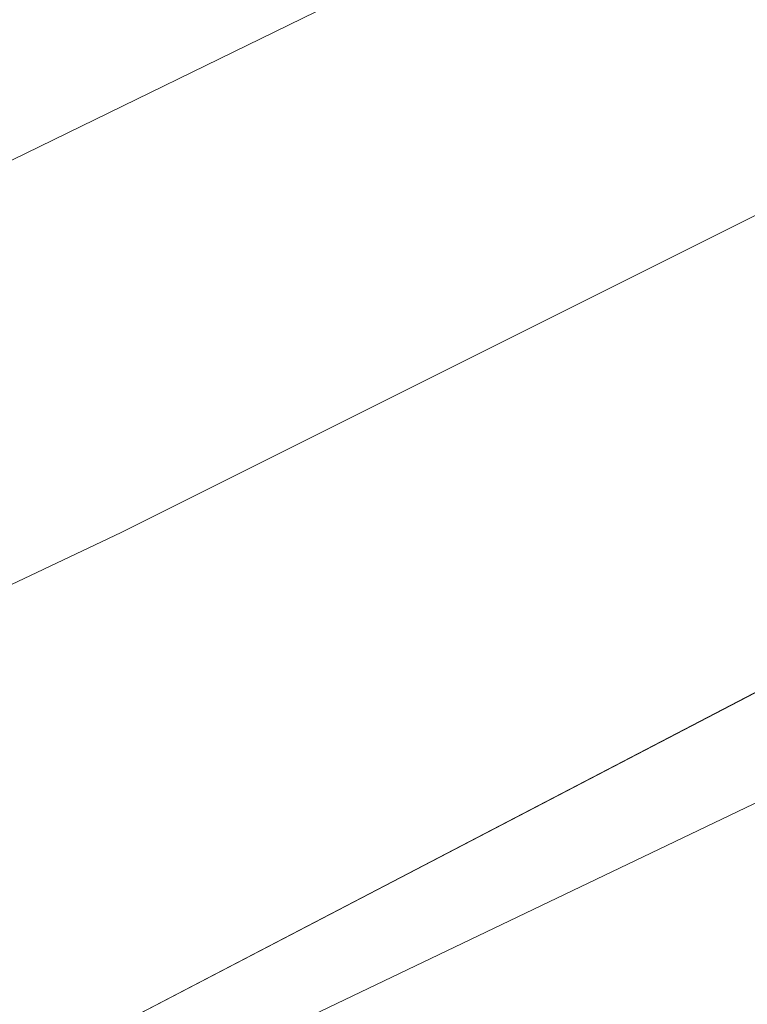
# Model space of a CAD drawing. Header units: metres. Extents: x 163628 to 167676, y 402708 to 405373.
# Tile 438 of 656: x 166382.43 to 166385.55, y 404358.56 to 404362.78. Entities that reach past the tile are written whole.
import ezdxf

# ---------------------------------------------------------------- set-up
doc = ezdxf.new("R2010")
doc.units = ezdxf.units.M
for name, color, linetype, lineweight in [('X-CA190022.004-UO-BGT_Ondergrond$0$GE_479_BTDGroenvoorziening_grasenkruida_GEM', 253, 'Continuous', 9), ('X-CA190022.004-UO-BGT_Ondergrond$0$GE_504_WTDWaterloop_sloot_Vlak_GEM', 253, 'Continuous', 9), ('X-CA190022.004-UO-BGT_Ondergrond$0$GE_541_OWTOever_slootkant_Vlak_GEM', 253, 'Continuous', 9), ('X-CA190022.004-UO-KAD_Percelen$0$B-WE-KG-GRENS_PERCEEL-GV', 150, 'Continuous', 9)]:
    doc.layers.add(name, color=color, linetype=linetype, lineweight=lineweight)

msp = doc.modelspace()

# ---------------------------------------------------------------- linework, layer by layer
at = {"layer": 'X-CA190022.004-UO-BGT_Ondergrond$0$GE_479_BTDGroenvoorziening_grasenkruida_GEM', "flags": 128}
msp.add_lwpolyline([(166336.177, 404338.347), (166362.282, 404350.81), (166382.869, 404360.584), (166402.268, 404370.292), (166431.523, 404384.588), (166454.942, 404395.665), (166474.552, 404405.1), (166493.316, 404414.196), (166508.664, 404421.261), (166516.137, 404424.067), (166517.818, 404424.526), (166518.436, 404424.629), (166518.914, 404424.318), (166519.302, 404423.699), (166519.584, 404423.052), (166519.805, 404422.274), (166519.854, 404421.567), (166519.784, 404420.961), (166519.601, 404420.495), (166518.805, 404419.445), (166245.53, 404287.59)], dxfattribs=at)
at = {"layer": 'X-CA190022.004-UO-BGT_Ondergrond$0$GE_504_WTDWaterloop_sloot_Vlak_GEM', "flags": 128}
msp.add_lwpolyline([(166340.589, 404338.594), (166358.712, 404347.295), (166376.281, 404355.048), (166397.135, 404365.924), (166407.05, 404371.045), (166428.029, 404380.867)], dxfattribs=at)
at = {"layer": 'X-CA190022.004-UO-BGT_Ondergrond$0$GE_541_OWTOever_slootkant_Vlak_GEM', "flags": 128}
for points in [[(166336.177, 404338.347), (166362.282, 404350.81), (166382.869, 404360.584), (166402.268, 404370.292), (166431.523, 404384.588), (166454.942, 404395.665), (166474.552, 404405.1), (166493.316, 404414.196), (166508.664, 404421.261), (166516.137, 404424.067), (166517.818, 404424.526), (166518.436, 404424.629), (166518.914, 404424.318), (166519.302, 404423.699), (166519.584, 404423.052), (166519.805, 404422.274), (166519.854, 404421.567), (166519.784, 404420.961), (166519.601, 404420.495), (166518.805, 404419.445)], [(166376.281, 404355.048), (166397.135, 404365.924), (166407.05, 404371.045), (166428.029, 404380.867), (166445.596, 404389.392), (166462.548, 404397.491), (166477.241, 404404.696), (166494.1, 404412.446), (166511.445, 404420.645), (166517.603, 404423.205), (166517.96, 404423.222), (166518.342, 404422.847), (166518.525, 404422.287), (166518.599, 404421.927), (166518.476, 404421.395), (166499.287, 404412.353), (166479.949, 404403.194), (166461.055, 404394.342), (166439.438, 404383.807), (166417.612, 404373.31), (166397.017, 404363.305), (166369.729, 404350.197), (166358.292, 404344.75), (166346.657, 404338.999)]]:
    msp.add_lwpolyline(points, dxfattribs=at)
at = {"layer": 'X-CA190022.004-UO-KAD_Percelen$0$B-WE-KG-GRENS_PERCEEL-GV', "flags": 128}
for points in [[(166344.579, 404343.815), (166354.738, 404348.675), (166394.97, 404368.314), (166403.983, 404372.633), (166462.856, 404400.844), (166495.615, 404416.798), (166519.676, 404428.189), (166557.729, 404446.204)], [(166343.677, 404313.069), (166389.169, 404334.739), (166420.289, 404349.63), (166462.989, 404369.962), (166488.281, 404382.107), (166477.921, 404403.62), (166405.703, 404369.055), (166095.059, 404220.376)]]:
    msp.add_lwpolyline(points, dxfattribs=at)
msp.add_lwpolyline([(166076.061, 404220.716), (166075.539, 404212.149), (166095.059, 404220.376), (166405.703, 404369.055), (166403.983, 404372.633), (166394.97, 404368.314), (166354.738, 404348.675), (166344.579, 404343.815), (166305.382, 404325.064), (166207.795, 404278.74), (166208.24, 404285.568), (166197.731, 404280.701), (166189.883, 404281.199), (166189.977, 404282.695), (166187.047, 404282.88), (166181.704, 404283.218), (166169.602, 404283.984), (166169.541, 404283.038), (166168.431, 404265.008), (166081.725, 404223.432)], close=True, dxfattribs=at)

doc.saveas('drawing.dxf')
